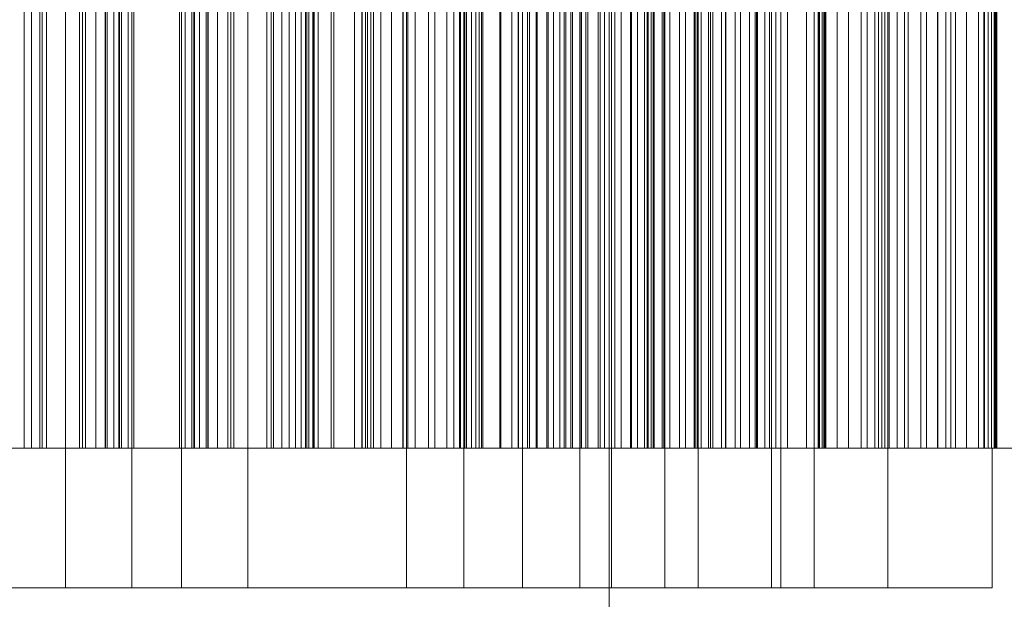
# Model space of a CAD drawing. Header units: millimetres. Extents: x -3490 to 61924, y -72580 to 6847.
# Tile 632 of 656: x 25221 to 25432, y -17482 to -17358. Entities that reach past the tile are written whole.
import ezdxf

# ---------------------------------------------------------------- set-up
doc = ezdxf.new("R2010")
doc.units = ezdxf.units.MM
doc.layers.add('COTAS_P', color=1, linetype='Continuous', lineweight=0)
doc.layers.add('superior_briquetadora', color=7, linetype='Continuous', lineweight=0)
doc.dimstyles.new('R19_100', dxfattribs={"dimtxt": 250, "dimasz": 150, "dimexe": 150, "dimexo": 80, "dimgap": 100, "dimtad": 1, "dimtih": 1, "dimtoh": 1, "dimdsep": 46, "dimcen": 0.09, "dimadec": 0, "dimazin": 0, "dimtfac": 1, "dimtdec": 4, "dimtofl": 0, "dimtmove": 0, "dimatfit": 3, "dimfxl": 1, "dimtolj": 1, "dimtzin": 0, "dimarcsym": 0})

# ---------------------------------------------------------------- blocks, each defined once
blk = doc.blocks.new('DIM_R29_37')
at = {"layer": 'COTAS_P'}
for p, q in [((24250.07, -17080), (24400.07, -17035)), ((26750.07, -17080), (26600.07, -17035)), ((24250.07, -17980), (24250.07, -17080)), ((24250.07, -17080), (26750.07, -17080)), ((24250.07, -17080), (24400.07, -17125)), ((26750.07, -17080), (26600.07, -17125)), ((26750.07, -17980), (26750.07, -17080))]:
    blk.add_line(p, q, dxfattribs=at)
blk.add_text('2500 P', height=250, dxfattribs=at).set_placement((25500.07, -16980))

msp = doc.modelspace()

# ---------------------------------------------------------------- linework, layer by layer
at = {"layer": 'superior_briquetadora'}
for p, q in [((25221.588, -17250), (25221.588, -17450)), ((25223.159, -17250), (25223.159, -17450)), ((25224.904, -17250), (25224.904, -17450)), ((25225.445, -17450), (25225.445, -17250)), ((25226.364, -17450), (25226.364, -17250)), ((25230.468, -17480), (25230.468, -17250)), ((25233.459, -17450), (25233.459, -17250)), ((25234.141, -17450), (25234.141, -17250)), ((25234.753, -17250), (25234.753, -17450)), ((25236.961, -17250), (25236.961, -17450)), ((25238.995, -17250), (25238.995, -17450)), ((25239.028, -17450), (25239.028, -17250)), ((25239.449, -17450), (25239.449, -17250)), ((25240.847, -17250), (25240.847, -17450)), ((25241.94, -17450), (25241.94, -17250)), ((25242.082, -17450), (25242.082, -17250)), ((25242.503, -17250), (25242.503, -17450)), ((25243.945, -17250), (25243.945, -17450)), ((25244.697, -17480), (25244.697, -17250)), ((25245.143, -17250), (25245.143, -17450)), ((25254.992, -17250), (25254.992, -17450)), ((25255.438, -17480), (25255.438, -17250)), ((25256.19, -17250), (25256.19, -17450)), ((25257.632, -17250), (25257.632, -17450)), ((25258.053, -17450), (25258.053, -17250)), ((25258.195, -17450), (25258.195, -17250)), ((25259.288, -17250), (25259.288, -17450)), ((25260.686, -17450), (25260.686, -17250)), ((25261.107, -17450), (25261.107, -17250)), ((25261.139, -17250), (25261.139, -17450)), ((25263.174, -17250), (25263.174, -17450)), ((25265.382, -17250), (25265.382, -17450)), ((25265.994, -17450), (25265.994, -17250)), ((25266.676, -17450), (25266.676, -17250)), ((25269.667, -17480), (25269.667, -17250)), ((25273.771, -17450), (25273.771, -17250)), ((25274.69, -17450), (25274.69, -17250)), ((25275.231, -17250), (25275.231, -17450)), ((25276.976, -17250), (25276.976, -17450)), ((25278.547, -17250), (25278.547, -17450)), ((25279.935, -17250), (25279.935, -17450)), ((25281.127, -17250), (25281.127, -17450)), ((25282.104, -17250), (25282.104, -17450)), ((25282.402, -17450), (25282.402, -17250)), ((25282.839, -17250), (25282.839, -17450)), ((25283.654, -17450), (25283.654, -17250)), ((25283.72, -17450), (25283.72, -17250)), ((25283.936, -17450), (25283.936, -17250)), ((25284.84, -17450), (25284.84, -17250)), ((25287.643, -17450), (25287.643, -17250)), ((25288.197, -17450), (25288.197, -17250)), ((25292.641, -17250), (25292.641, -17450)), ((25294.218, -17450), (25294.218, -17250)), ((25294.291, -17250), (25294.291, -17450)), ((25295.022, -17450), (25295.022, -17250)), ((25295.458, -17450), (25295.458, -17250)), ((25296.183, -17250), (25296.183, -17450)), ((25296.735, -17450), (25296.735, -17250)), ((25298.287, -17250), (25298.287, -17450)), ((25300.584, -17250), (25300.584, -17450)), ((25303.063, -17250), (25303.063, -17450)), ((25303.124, -17450), (25303.124, -17250)), ((25303.834, -17480), (25303.834, -17250)), ((25304.148, -17450), (25304.148, -17250)), ((25305.712, -17250), (25305.712, -17450)), ((25308.534, -17450), (25308.534, -17250)), ((25309.92, -17450), (25309.92, -17250)), ((25312.473, -17450), (25312.473, -17250)), ((25314.019, -17450), (25314.019, -17250)), ((25315.224, -17450), (25315.224, -17250)), ((25315.467, -17250), (25315.467, -17450)), ((25316.157, -17480), (25316.157, -17250)), ((25316.385, -17450), (25316.385, -17250)), ((25316.732, -17250), (25316.732, -17450)), ((25317.824, -17250), (25317.824, -17450)), ((25318.735, -17250), (25318.735, -17450)), ((25319.451, -17250), (25319.451, -17450)), ((25319.955, -17250), (25319.955, -17450)), ((25320.219, -17250), (25320.219, -17450)), ((25320.266, -17450), (25320.266, -17250)), ((25323.886, -17450), (25323.886, -17250)), ((25324.116, -17450), (25324.116, -17250)), ((25326.486, -17450), (25326.486, -17250)), ((25327.824, -17450), (25327.824, -17250)), ((25327.932, -17450), (25327.932, -17250)), ((25328.803, -17480), (25328.803, -17250)), ((25329.879, -17250), (25329.879, -17450)), ((25330.281, -17450), (25330.281, -17250)), ((25331.714, -17450), (25331.714, -17250)), ((25331.966, -17250), (25331.966, -17450)), ((25334.04, -17450), (25334.04, -17250)), ((25334.289, -17250), (25334.289, -17450)), ((25335.458, -17450), (25335.458, -17250)), ((25336.821, -17250), (25336.821, -17450)), ((25337.76, -17450), (25337.76, -17250)), ((25338.098, -17450), (25338.098, -17250)), ((25339.164, -17450), (25339.164, -17250)), ((25339.543, -17250), (25339.543, -17450)), ((25341.127, -17480), (25341.127, -17250)), ((25341.441, -17450), (25341.441, -17250)), ((25341.465, -17450), (25341.465, -17250)), ((25342.441, -17250), (25342.441, -17450)), ((25342.829, -17450), (25342.829, -17250)), ((25345.081, -17450), (25345.081, -17250)), ((25345.507, -17250), (25345.507, -17450)), ((25346.453, -17450), (25346.453, -17250)), ((25347.45, -17250), (25347.45, -17800)), ((25347.949, -17250), (25347.949, -17480)), ((25348.678, -17450), (25348.678, -17250)), ((25350.033, -17450), (25350.033, -17250)), ((25352.009, -17450), (25352.009, -17250)), ((25352.23, -17450), (25352.23, -17250)), ((25353.568, -17450), (25353.568, -17250)), ((25355.073, -17250), (25355.073, -17450)), ((25355.622, -17450), (25355.622, -17250)), ((25355.736, -17450), (25355.736, -17250)), ((25355.846, -17250), (25355.846, -17450)), ((25356.449, -17250), (25356.449, -17450)), ((25356.874, -17250), (25356.874, -17450)), ((25356.924, -17250), (25356.924, -17450)), ((25357.056, -17450), (25357.056, -17250)), ((25357.107, -17250), (25357.107, -17450)), ((25357.133, -17250), (25357.133, -17450)), ((25358.878, -17450), (25358.878, -17250)), ((25359.195, -17450), (25359.195, -17250)), ((25359.448, -17480), (25359.448, -17250)), ((25360.496, -17450), (25360.496, -17250)), ((25362.604, -17450), (25362.604, -17250)), ((25363.886, -17450), (25363.886, -17250)), ((25365.698, -17450), (25365.698, -17250)), ((25365.962, -17450), (25365.962, -17250)), ((25366.349, -17250), (25366.349, -17450)), ((25366.562, -17480), (25366.562, -17250)), ((25367.225, -17450), (25367.225, -17250)), ((25368.852, -17250), (25368.852, -17450)), ((25369.269, -17450), (25369.269, -17250)), ((25369.752, -17450), (25369.752, -17250)), ((25371.585, -17250), (25371.585, -17450)), ((25372.465, -17450), (25372.465, -17250)), ((25372.521, -17450), (25372.521, -17250)), ((25374.52, -17250), (25374.52, -17450)), ((25375.718, -17450), (25375.718, -17250)), ((25377.64, -17250), (25377.64, -17450)), ((25378.858, -17450), (25378.858, -17250)), ((25379.178, -17450), (25379.178, -17250)), ((25379.369, -17450), (25379.369, -17250)), ((25380.93, -17250), (25380.93, -17450)), ((25381.94, -17450), (25381.94, -17250)), ((25382.408, -17480), (25382.408, -17250)), ((25383.31, -17450), (25383.31, -17250)), ((25384.382, -17250), (25384.382, -17450)), ((25384.417, -17480), (25384.417, -17250)), ((25385.832, -17450), (25385.832, -17250)), ((25389.927, -17450), (25389.927, -17250)), ((25391.532, -17480), (25391.532, -17250)), ((25392.425, -17450), (25392.425, -17250)), ((25392.6, -17250), (25392.6, -17450)), ((25392.72, -17450), (25392.72, -17250)), ((25393.28, -17250), (25393.28, -17450)), ((25393.301, -17450), (25393.301, -17250)), ((25393.667, -17250), (25393.667, -17450)), ((25393.733, -17250), (25393.733, -17450)), ((25393.941, -17250), (25393.941, -17450)), ((25393.984, -17250), (25393.984, -17450)), ((25394.049, -17250), (25394.049, -17450)), ((25396.48, -17450), (25396.48, -17250)), ((25398.953, -17450), (25398.953, -17250)), ((25401.699, -17250), (25401.699, -17450)), ((25402.968, -17450), (25402.968, -17250)), ((25404.594, -17250), (25404.594, -17450)), ((25405.415, -17450), (25405.415, -17250)), ((25406.11, -17450), (25406.11, -17250)), ((25406.765, -17450), (25406.765, -17250)), ((25407.378, -17480), (25407.378, -17250)), ((25407.71, -17250), (25407.71, -17450)), ((25409.386, -17450), (25409.386, -17250)), ((25411.021, -17250), (25411.021, -17450)), ((25411.806, -17450), (25411.806, -17250)), ((25414.508, -17250), (25414.508, -17450)), ((25415.732, -17450), (25415.732, -17250)), ((25418.124, -17450), (25418.124, -17250)), ((25418.159, -17250), (25418.159, -17450)), ((25419.875, -17450), (25419.875, -17250)), ((25420.964, -17450), (25420.964, -17250)), ((25421.964, -17250), (25421.964, -17450)), ((25422.003, -17450), (25422.003, -17250)), ((25424.366, -17450), (25424.366, -17250)), ((25426.903, -17250), (25426.903, -17450)), ((25428.048, -17250), (25428.048, -17450)), ((25428.197, -17450), (25428.197, -17250)), ((25428.974, -17250), (25428.974, -17450)), ((25429.708, -17250), (25429.708, -17450)), ((25430.263, -17250), (25430.263, -17450)), ((25430.53, -17450), (25430.53, -17250)), ((25430.651, -17250), (25430.651, -17450)), ((25430.879, -17250), (25430.879, -17450)), ((25229.698, -17450), (25210.481, -17450)), ((25212.266, -17450), (25231.515, -17450)), ((25215.295, -17450), (25225.445, -17450)), ((25226.364, -17450), (25216.415, -17450)), ((25220.2, -17450), (25221.588, -17450)), ((25221.588, -17450), (25223.159, -17450)), ((25223.159, -17450), (25224.904, -17450)), ((25224.904, -17450), (25234.753, -17450)), ((25225.445, -17450), (25233.459, -17450)), ((25234.141, -17450), (25226.364, -17450)), ((25249.153, -17450), (25229.698, -17450)), ((25231.515, -17450), (25250.982, -17450)), ((25233.459, -17450), (25239.028, -17450)), ((25239.449, -17450), (25234.141, -17450)), ((25234.753, -17450), (25236.961, -17450)), ((25236.961, -17450), (25238.995, -17450)), ((25238.995, -17450), (25240.847, -17450)), ((25239.028, -17450), (25241.94, -17450)), ((25242.082, -17450), (25239.449, -17450)), ((25240.847, -17450), (25242.503, -17450)), ((25241.94, -17450), (25242.082, -17450)), ((25242.503, -17450), (25243.945, -17450)), ((25243.945, -17450), (25245.143, -17450)), ((25245.143, -17450), (25254.992, -17450)), ((25268.62, -17450), (25249.153, -17450)), ((25250.982, -17450), (25270.437, -17450)), ((25254.992, -17450), (25256.19, -17450)), ((25256.19, -17450), (25257.632, -17450)), ((25257.632, -17450), (25259.288, -17450)), ((25258.195, -17450), (25258.053, -17450)), ((25258.053, -17450), (25260.686, -17450)), ((25261.107, -17450), (25258.195, -17450)), ((25259.288, -17450), (25261.139, -17450)), ((25260.686, -17450), (25265.994, -17450)), ((25266.676, -17450), (25261.107, -17450)), ((25261.139, -17450), (25263.174, -17450)), ((25263.174, -17450), (25265.382, -17450)), ((25265.382, -17450), (25275.231, -17450)), ((25265.994, -17450), (25273.771, -17450)), ((25274.69, -17450), (25266.676, -17450)), ((25287.869, -17450), (25268.62, -17450)), ((25270.437, -17450), (25289.654, -17450)), ((25273.771, -17450), (25283.72, -17450)), ((25284.84, -17450), (25274.69, -17450)), ((25275.231, -17450), (25276.976, -17450)), ((25276.976, -17450), (25278.547, -17450)), ((25278.547, -17450), (25279.935, -17450)), ((25279.935, -17450), (25281.127, -17450)), ((25281.127, -17450), (25282.104, -17450)), ((25282.104, -17450), (25282.839, -17450)), ((25283.654, -17450), (25282.402, -17450)), ((25282.402, -17450), (25283.936, -17450)), ((25282.839, -17450), (25292.641, -17450)), ((25287.643, -17450), (25283.654, -17450)), ((25283.72, -17450), (25295.458, -17450)), ((25283.936, -17450), (25288.197, -17450)), ((25296.735, -17450), (25284.84, -17450)), ((25294.218, -17450), (25287.643, -17450)), ((25306.675, -17450), (25287.869, -17450)), ((25288.197, -17450), (25295.022, -17450)), ((25289.654, -17450), (25308.407, -17450)), ((25292.641, -17450), (25294.291, -17450)), ((25303.124, -17450), (25294.218, -17450)), ((25294.291, -17450), (25296.183, -17450)), ((25295.022, -17450), (25304.148, -17450)), ((25295.458, -17450), (25308.534, -17450)), ((25296.183, -17450), (25298.287, -17450)), ((25309.92, -17450), (25296.735, -17450)), ((25298.287, -17450), (25300.584, -17450)), ((25300.584, -17450), (25303.063, -17450)), ((25303.063, -17450), (25305.712, -17450)), ((25314.019, -17450), (25303.124, -17450)), ((25304.148, -17450), (25315.224, -17450)), ((25305.712, -17450), (25315.467, -17450)), ((25324.817, -17450), (25306.675, -17450)), ((25308.407, -17450), (25326.476, -17450)), ((25308.534, -17450), (25312.473, -17450)), ((25323.886, -17450), (25309.92, -17450)), ((25312.473, -17450), (25316.385, -17450)), ((25326.486, -17450), (25314.019, -17450)), ((25315.224, -17450), (25327.824, -17450)), ((25315.467, -17450), (25316.732, -17450)), ((25316.385, -17450), (25320.266, -17450)), ((25316.732, -17450), (25317.824, -17450)), ((25317.824, -17450), (25318.735, -17450)), ((25318.735, -17450), (25319.451, -17450)), ((25319.451, -17450), (25319.955, -17450)), ((25319.955, -17450), (25320.219, -17450)), ((25320.219, -17450), (25329.879, -17450)), ((25320.266, -17450), (25324.116, -17450)), ((25338.098, -17450), (25323.886, -17450)), ((25324.116, -17450), (25327.932, -17450)), ((25342.083, -17450), (25324.817, -17450)), ((25326.476, -17450), (25343.649, -17450)), ((25330.281, -17450), (25326.486, -17450)), ((25327.824, -17450), (25341.465, -17450)), ((25327.932, -17450), (25331.714, -17450)), ((25329.879, -17450), (25331.966, -17450)), ((25334.04, -17450), (25330.281, -17450)), ((25331.714, -17450), (25335.458, -17450)), ((25331.966, -17450), (25334.289, -17450)), ((25337.76, -17450), (25334.04, -17450)), ((25334.289, -17450), (25336.821, -17450)), ((25335.458, -17450), (25339.164, -17450)), ((25336.821, -17450), (25339.543, -17450)), ((25341.441, -17450), (25337.76, -17450)), ((25352.009, -17450), (25338.098, -17450)), ((25339.164, -17450), (25342.829, -17450)), ((25339.543, -17450), (25342.441, -17450)), ((25345.081, -17450), (25341.441, -17450)), ((25341.465, -17450), (25355.622, -17450)), ((25358.27, -17450), (25342.083, -17450)), ((25342.441, -17450), (25345.507, -17450)), ((25342.829, -17450), (25346.453, -17450)), ((25343.649, -17450), (25359.725, -17450)), ((25348.678, -17450), (25345.081, -17450)), ((25345.507, -17450), (25355.073, -17450)), ((25346.453, -17450), (25350.033, -17450)), ((25352.23, -17450), (25348.678, -17450)), ((25350.033, -17450), (25353.568, -17450)), ((25358.878, -17450), (25352.009, -17450)), ((25355.736, -17450), (25352.23, -17450)), ((25353.568, -17450), (25357.056, -17450)), ((25355.073, -17450), (25355.846, -17450)), ((25355.622, -17450), (25369.752, -17450)), ((25359.195, -17450), (25355.736, -17450)), ((25355.846, -17450), (25356.449, -17450)), ((25356.449, -17450), (25356.874, -17450)), ((25356.874, -17450), (25357.107, -17450)), ((25357.133, -17450), (25356.924, -17450)), ((25356.924, -17450), (25366.349, -17450)), ((25357.056, -17450), (25360.496, -17450)), ((25357.107, -17450), (25357.133, -17450)), ((25373.188, -17450), (25358.27, -17450)), ((25365.698, -17450), (25358.878, -17450)), ((25362.604, -17450), (25359.195, -17450)), ((25359.725, -17450), (25374.515, -17450)), ((25360.496, -17450), (25363.886, -17450)), ((25365.962, -17450), (25362.604, -17450)), ((25363.886, -17450), (25367.225, -17450)), ((25372.465, -17450), (25365.698, -17450)), ((25369.269, -17450), (25365.962, -17450)), ((25366.349, -17450), (25368.852, -17450)), ((25367.225, -17450), (25379.369, -17450)), ((25368.852, -17450), (25371.585, -17450)), ((25372.521, -17450), (25369.269, -17450)), ((25369.752, -17450), (25383.31, -17450)), ((25371.585, -17450), (25374.52, -17450)), ((25379.178, -17450), (25372.465, -17450)), ((25375.718, -17450), (25372.521, -17450)), ((25386.663, -17450), (25373.188, -17450)), ((25374.515, -17450), (25387.847, -17450)), ((25374.52, -17450), (25377.64, -17450)), ((25378.858, -17450), (25375.718, -17450)), ((25377.64, -17450), (25380.93, -17450)), ((25381.94, -17450), (25378.858, -17450)), ((25385.832, -17450), (25379.178, -17450)), ((25379.369, -17450), (25392.72, -17450)), ((25380.93, -17450), (25384.382, -17450)), ((25393.301, -17450), (25381.94, -17450)), ((25383.31, -17450), (25389.927, -17450)), ((25384.382, -17450), (25393.667, -17450)), ((25392.425, -17450), (25385.832, -17450)), ((25398.537, -17450), (25386.663, -17450)), ((25387.847, -17450), (25399.563, -17450)), ((25389.927, -17450), (25396.48, -17450)), ((25398.953, -17450), (25392.425, -17450)), ((25393.28, -17450), (25392.6, -17450)), ((25392.6, -17450), (25401.699, -17450)), ((25392.72, -17450), (25406.765, -17450)), ((25393.733, -17450), (25393.28, -17450)), ((25406.11, -17450), (25393.301, -17450)), ((25393.667, -17450), (25393.941, -17450)), ((25393.984, -17450), (25393.733, -17450)), ((25393.941, -17450), (25394.049, -17450)), ((25394.049, -17450), (25393.984, -17450)), ((25396.48, -17450), (25402.968, -17450)), ((25408.669, -17450), (25398.537, -17450)), ((25405.415, -17450), (25398.953, -17450)), ((25399.563, -17450), (25409.526, -17450)), ((25401.699, -17450), (25404.594, -17450)), ((25402.968, -17450), (25409.386, -17450)), ((25404.594, -17450), (25407.71, -17450)), ((25411.806, -17450), (25405.415, -17450)), ((25419.875, -17450), (25406.11, -17450)), ((25406.765, -17450), (25420.964, -17450)), ((25407.71, -17450), (25411.021, -17450)), ((25416.943, -17450), (25408.669, -17450)), ((25409.386, -17450), (25415.732, -17450)), ((25409.526, -17450), (25417.619, -17450)), ((25411.021, -17450), (25414.508, -17450)), ((25418.124, -17450), (25411.806, -17450)), ((25414.508, -17450), (25418.159, -17450)), ((25415.732, -17450), (25422.003, -17450)), ((25423.26, -17450), (25416.943, -17450)), ((25417.619, -17450), (25423.749, -17450)), ((25424.366, -17450), (25418.124, -17450)), ((25418.159, -17450), (25421.964, -17450)), ((25434.065, -17450), (25419.875, -17450)), ((25420.964, -17450), (25434.772, -17450)), ((25421.964, -17450), (25430.879, -17450)), ((25422.003, -17450), (25428.197, -17450)), ((25427.546, -17450), (25423.26, -17450)), ((25423.749, -17450), (25427.842, -17450)), ((25430.53, -17450), (25424.366, -17450)), ((25428.048, -17450), (25426.903, -17450)), ((25426.903, -17450), (25435.589, -17450)), ((25429.752, -17450), (25427.546, -17450)), ((25427.842, -17450), (25429.851, -17450)), ((25428.974, -17450), (25428.048, -17450)), ((25428.197, -17450), (25434.311, -17450)), ((25429.708, -17450), (25428.974, -17450)), ((25430.263, -17450), (25429.708, -17450)), ((25429.851, -17450), (25429.752, -17450)), ((25429.851, -17450), (25429.851, -17480)), ((25430.651, -17450), (25430.263, -17450)), ((25436.612, -17450), (25430.53, -17450)), ((25430.879, -17450), (25430.651, -17450)), ((25226.255, -17480), (25208.167, -17480)), ((25210.481, -17480), (25229.698, -17480)), ((25231.515, -17480), (25212.266, -17480)), ((25217.052, -17480), (25235.688, -17480)), ((25245.259, -17480), (25226.255, -17480)), ((25229.698, -17480), (25249.153, -17480)), ((25231.438, -17480), (25230.468, -17480)), ((25230.468, -17480), (25231.97, -17480)), ((25234.689, -17480), (25231.438, -17480)), ((25250.982, -17480), (25231.515, -17480)), ((25231.97, -17480), (25235.648, -17480)), ((25239.577, -17480), (25234.689, -17480)), ((25235.648, -17480), (25240.772, -17480)), ((25235.688, -17480), (25254.876, -17480)), ((25245.133, -17480), (25239.577, -17480)), ((25240.772, -17480), (25246.329, -17480)), ((25245.668, -17480), (25244.697, -17480)), ((25244.697, -17480), (25246.2, -17480)), ((25250.257, -17480), (25245.133, -17480)), ((25264.447, -17480), (25245.259, -17480)), ((25248.919, -17480), (25245.668, -17480)), ((25246.2, -17480), (25249.878, -17480)), ((25246.329, -17480), (25251.216, -17480)), ((25253.806, -17480), (25248.919, -17480)), ((25249.153, -17480), (25268.62, -17480)), ((25249.878, -17480), (25255.002, -17480)), ((25253.935, -17480), (25250.257, -17480)), ((25270.437, -17480), (25250.982, -17480)), ((25251.216, -17480), (25254.467, -17480)), ((25259.362, -17480), (25253.806, -17480)), ((25255.438, -17480), (25253.935, -17480)), ((25254.467, -17480), (25255.438, -17480)), ((25254.876, -17480), (25273.88, -17480)), ((25255.002, -17480), (25260.558, -17480)), ((25264.487, -17480), (25259.362, -17480)), ((25260.558, -17480), (25265.446, -17480)), ((25283.083, -17480), (25264.447, -17480)), ((25268.165, -17480), (25264.487, -17480)), ((25265.446, -17480), (25268.697, -17480)), ((25269.667, -17480), (25268.165, -17480)), ((25268.62, -17480), (25287.869, -17480)), ((25268.697, -17480), (25269.667, -17480)), ((25289.654, -17480), (25270.437, -17480)), ((25273.88, -17480), (25291.968, -17480)), ((25300.45, -17480), (25283.083, -17480)), ((25287.869, -17480), (25306.675, -17480)), ((25308.407, -17480), (25289.654, -17480)), ((25291.968, -17480), (25308.446, -17480)), ((25315.88, -17480), (25300.45, -17480)), ((25304.804, -17480), (25303.834, -17480)), ((25303.834, -17480), (25305.336, -17480)), ((25308.055, -17480), (25304.804, -17480)), ((25305.336, -17480), (25309.014, -17480)), ((25306.675, -17480), (25324.817, -17480)), ((25312.942, -17480), (25308.055, -17480)), ((25326.476, -17480), (25308.407, -17480)), ((25308.446, -17480), (25322.681, -17480)), ((25309.014, -17480), (25314.138, -17480)), ((25318.499, -17480), (25312.942, -17480)), ((25314.138, -17480), (25319.695, -17480)), ((25328.782, -17480), (25315.88, -17480)), ((25317.127, -17480), (25316.157, -17480)), ((25316.157, -17480), (25317.659, -17480)), ((25320.378, -17480), (25317.127, -17480)), ((25317.659, -17480), (25321.337, -17480)), ((25323.623, -17480), (25318.499, -17480)), ((25319.695, -17480), (25324.582, -17480)), ((25325.266, -17480), (25320.378, -17480)), ((25321.337, -17480), (25326.462, -17480)), ((25322.681, -17480), (25334.125, -17480)), ((25327.301, -17480), (25323.623, -17480)), ((25324.582, -17480), (25327.833, -17480)), ((25324.817, -17480), (25342.083, -17480)), ((25330.822, -17480), (25325.266, -17480)), ((25326.462, -17480), (25332.018, -17480)), ((25343.649, -17480), (25326.476, -17480)), ((25328.803, -17480), (25327.301, -17480)), ((25327.833, -17480), (25328.803, -17480)), ((25338.658, -17480), (25328.782, -17480)), ((25335.946, -17480), (25330.822, -17480)), ((25332.018, -17480), (25336.906, -17480)), ((25334.125, -17480), (25342.339, -17480)), ((25339.624, -17480), (25335.946, -17480)), ((25336.906, -17480), (25340.156, -17480)), ((25345.131, -17480), (25338.658, -17480)), ((25341.127, -17480), (25339.624, -17480)), ((25340.156, -17480), (25341.127, -17480)), ((25342.083, -17480), (25358.27, -17480)), ((25342.339, -17480), (25347.007, -17480)), ((25359.725, -17480), (25343.649, -17480)), ((25347.949, -17480), (25345.131, -17480)), ((25347.007, -17480), (25347.949, -17480)), ((25358.27, -17480), (25373.188, -17480)), ((25360.418, -17480), (25359.448, -17480)), ((25359.448, -17480), (25360.95, -17480)), ((25374.515, -17480), (25359.725, -17480)), ((25363.669, -17480), (25360.418, -17480)), ((25360.95, -17480), (25364.628, -17480)), ((25368.556, -17480), (25363.669, -17480)), ((25364.628, -17480), (25369.752, -17480)), ((25367.533, -17480), (25366.562, -17480)), ((25366.562, -17480), (25368.065, -17480)), ((25370.784, -17480), (25367.533, -17480)), ((25368.065, -17480), (25371.743, -17480)), ((25374.113, -17480), (25368.556, -17480)), ((25369.752, -17480), (25375.309, -17480)), ((25375.671, -17480), (25370.784, -17480)), ((25371.743, -17480), (25376.867, -17480)), ((25373.188, -17480), (25386.663, -17480)), ((25379.237, -17480), (25374.113, -17480)), ((25387.847, -17480), (25374.515, -17480)), ((25375.309, -17480), (25380.196, -17480)), ((25381.228, -17480), (25375.671, -17480)), ((25376.867, -17480), (25382.423, -17480)), ((25382.915, -17480), (25379.237, -17480)), ((25380.196, -17480), (25383.447, -17480)), ((25386.352, -17480), (25381.228, -17480)), ((25383.378, -17480), (25382.408, -17480)), ((25382.408, -17480), (25383.91, -17480)), ((25382.423, -17480), (25387.311, -17480)), ((25384.417, -17480), (25382.915, -17480)), ((25386.629, -17480), (25383.378, -17480)), ((25383.447, -17480), (25384.417, -17480)), ((25383.91, -17480), (25387.588, -17480)), ((25390.03, -17480), (25386.352, -17480)), ((25391.517, -17480), (25386.629, -17480)), ((25386.663, -17480), (25398.537, -17480)), ((25387.311, -17480), (25390.562, -17480)), ((25387.588, -17480), (25392.713, -17480)), ((25399.563, -17480), (25387.847, -17480)), ((25391.532, -17480), (25390.03, -17480)), ((25390.562, -17480), (25391.532, -17480)), ((25397.073, -17480), (25391.517, -17480)), ((25392.713, -17480), (25398.269, -17480)), ((25402.198, -17480), (25397.073, -17480)), ((25398.269, -17480), (25403.157, -17480)), ((25398.537, -17480), (25408.669, -17480)), ((25409.526, -17480), (25399.563, -17480)), ((25405.875, -17480), (25402.198, -17480)), ((25403.157, -17480), (25406.407, -17480)), ((25407.378, -17480), (25405.875, -17480)), ((25406.407, -17480), (25407.378, -17480)), ((25408.669, -17480), (25416.943, -17480)), ((25417.619, -17480), (25409.526, -17480)), ((25416.943, -17480), (25423.26, -17480)), ((25423.749, -17480), (25417.619, -17480)), ((25423.26, -17480), (25427.546, -17480)), ((25427.842, -17480), (25423.749, -17480)), ((25427.546, -17480), (25429.752, -17480)), ((25429.851, -17480), (25427.842, -17480)), ((25429.752, -17480), (25429.851, -17480))]:
    msp.add_line(p, q, dxfattribs=at)

# ---------------------------------------------------------------- dimensions: what is measured, and where the dimension line sits
at = {"layer": 'COTAS_P'}
dim = msp.add_aligned_dim(p1=(24250.067, -17980), p2=(26750.067, -17980), distance=900, text='<> P', dimstyle='R19_100', dxfattribs=at)
dim.commit()
dim.dimension.update_dxf_attribs({"geometry": 'DIM_R29_37', "text_midpoint": (25500.067, -17080)})

doc.saveas('drawing.dxf')
